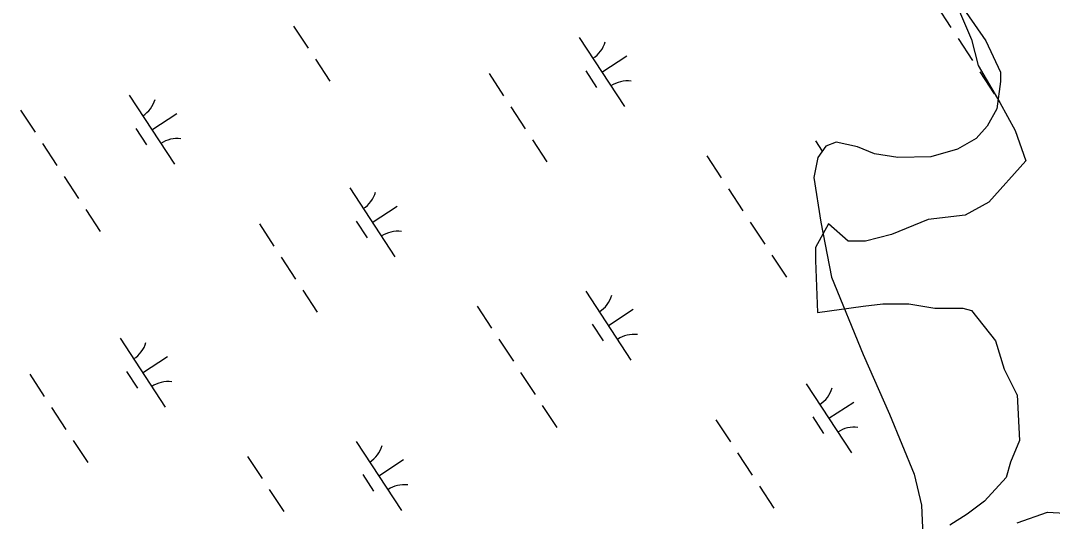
# Model space of a CAD drawing. Extents: x 3945642 to 3966284, y 206476 to 228921.
# Drawn here: x 3958487 to 3959112, y 211293 to 211597 of the extents above; entities that cross this region are included whole.
import ezdxf

# ---------------------------------------------------------------- set-up
doc = ezdxf.new("R2010")
doc.units = 0
doc.layers.add('V-RIVR-EDGE', color=7, linetype='Continuous')
doc.layers.add('V-WETL-SWMP', color=7, linetype='Continuous')

msp = doc.modelspace()

# ---------------------------------------------------------------- linework, layer by layer
at = {"layer": 'V-RIVR-EDGE'}
for points in [[(3959055.13, 211604.01), (3959063.02, 211585.62), (3959066.96, 211569.85), (3959080.1, 211547.5), (3959089.3, 211530.42), (3959095.87, 211512.02), (3959073.53, 211487.05), (3959059.07, 211479.17), (3959036.73, 211476.54), (3959014.39, 211467.34), (3958998.62, 211463.4), (3958988.11, 211463.4), (3958976.28, 211473.91), (3958968.4, 211459.45), (3958968.4, 211451.57), (3958969.71, 211420.03), (3958997.31, 211423.97), (3959009.14, 211425.29), (3959024.91, 211425.29), (3959040.68, 211422.66), (3959057.76, 211422.66), (3959063.02, 211421.34), (3959077.47, 211402.95), (3959082.73, 211385.86), (3959090.61, 211370.09)], [(3959090.64, 211370.13), (3959091.93, 211342.49), (3959086.67, 211329.35), (3959084.04, 211320.15), (3959070.9, 211305.7), (3959060.39, 211297.81), (3959049.87, 211291.24)], [(3959090.61, 211292.56), (3959109.01, 211299.13), (3959130.04, 211297.81), (3959152.38, 211292.56)]]:
    msp.add_lwpolyline(points, dxfattribs=at)
at = {"layer": 'V-WETL-SWMP'}
for p, q in [((3959041.68, 211606.28), (3959050.45, 211592.9)), ((3959059.76, 211602.02), (3959071.54, 211584.87)), ((3958652.19, 211593.75), (3958660.96, 211580.37)), ((3958825.26, 211586.8), (3958852.66, 211544.97)), ((3959054.83, 211586.21), (3959063.6, 211572.82)), ((3959071.54, 211584.87), (3959080.6, 211565.86)), ((3958665.34, 211573.67), (3958674.11, 211560.29)), ((3958838.96, 211565.89), (3958854.02, 211575.75)), ((3958829.22, 211566.68), (3958835.8, 211556.64)), ((3959067.99, 211566.13), (3959076.75, 211552.75)), ((3958770.57, 211564.96), (3958779.34, 211551.58)), ((3959080.55, 211560.17), (3959078.26, 211543.67)), ((3959080.6, 211565.86), (3959080.55, 211560.17)), ((3958552.54, 211551.87), (3958579.94, 211510.05)), ((3958486.75, 211542.75), (3958495.51, 211529.37)), ((3958783.72, 211544.89), (3958792.49, 211531.5)), ((3959078.26, 211543.67), (3959072.5, 211533.16)), ((3958566.24, 211530.96), (3958581.3, 211540.83)), ((3958556.5, 211531.75), (3958563.07, 211521.71)), ((3959072.5, 211533.16), (3959065.67, 211525.63)), ((3958499.9, 211522.67), (3958508.67, 211509.29)), ((3958796.88, 211524.81), (3958805.64, 211511.43)), ((3958968.34, 211524.26), (3958972.49, 211517.92)), ((3958980.92, 211523.31), (3958974.68, 211520.92)), ((3958993.89, 211520.5), (3958980.92, 211523.31)), ((3959065.67, 211525.63), (3959054.52, 211519.22)), ((3958974.68, 211520.92), (3958969.75, 211514.19)), ((3959004.15, 211516.36), (3958993.89, 211520.5)), ((3959018.21, 211514.09), (3959004.15, 211516.36)), ((3959054.52, 211519.22), (3959038.24, 211514.47)), ((3958902.54, 211515.13), (3958911.31, 211501.75)), ((3958969.75, 211514.19), (3958967.49, 211502.02)), ((3959038.24, 211514.47), (3959018.21, 211514.09)), ((3958513.05, 211502.6), (3958521.82, 211489.21)), ((3958967.49, 211502.02), (3958971.62, 211474.92)), ((3958686.13, 211495.65), (3958713.53, 211453.82)), ((3958915.7, 211495.06), (3958924.46, 211481.67)), ((3958699.83, 211474.74), (3958714.88, 211484.6)), ((3958526.2, 211482.52), (3958534.97, 211469.14)), ((3958631.43, 211473.81), (3958640.2, 211460.43)), ((3958690.08, 211475.53), (3958696.66, 211465.49)), ((3958928.85, 211474.98), (3958937.62, 211461.6)), ((3958971.62, 211474.92), (3958978.13, 211441.57)), ((3958644.59, 211453.73), (3958653.35, 211440.35)), ((3958942, 211454.91), (3958950.77, 211441.52)), ((3958978.13, 211441.57), (3958997.26, 211394.59)), ((3958657.74, 211433.66), (3958666.5, 211420.27)), ((3958829.2, 211433.11), (3958856.6, 211391.28)), ((3958763.41, 211423.98), (3958772.17, 211410.6)), ((3958842.9, 211412.19), (3958857.96, 211422.06)), ((3958833.16, 211412.98), (3958839.73, 211402.95)), ((3958546.99, 211404.5), (3958574.39, 211362.67)), ((3958776.56, 211403.91), (3958785.32, 211390.52)), ((3958560.69, 211383.58), (3958575.74, 211393.45)), ((3958997.26, 211394.59), (3959013.23, 211358.47)), ((3958492.29, 211382.66), (3958501.06, 211369.27)), ((3958550.94, 211384.37), (3958557.52, 211374.34)), ((3958789.71, 211383.83), (3958798.48, 211370.45)), ((3958962.78, 211376.88), (3958990.18, 211335.06)), ((3958976.48, 211355.97), (3958991.54, 211365.83)), ((3958505.45, 211362.58), (3958514.21, 211349.2)), ((3958802.86, 211363.75), (3958811.63, 211350.37)), ((3958908.09, 211355.04), (3958916.86, 211341.66)), ((3958966.74, 211356.76), (3958973.32, 211346.72)), ((3959013.23, 211358.47), (3959028.11, 211322.08)), ((3958518.6, 211342.51), (3958527.37, 211329.12)), ((3958690.06, 211341.95), (3958717.46, 211300.13)), ((3958921.24, 211334.97), (3958930.01, 211321.58)), ((3958624.27, 211332.83), (3958633.03, 211319.45)), ((3958703.76, 211321.04), (3958718.82, 211330.91)), ((3959028.11, 211322.08), (3959032.57, 211303.37)), ((3958694.02, 211321.83), (3958700.59, 211311.8)), ((3958637.42, 211312.75), (3958646.19, 211299.37)), ((3958934.4, 211314.89), (3958943.16, 211301.51)), ((3959032.57, 211303.37), (3959033.51, 211284.95))]:
    msp.add_line(p, q, dxfattribs=at)
for centre, start, end in [((3958824.03, 211589.12), 302.45745, 344.00111), ((3958854.3, 211542.91), 82.45745, 124.00111), ((3958551.3, 211554.2), 302.45745, 344.00111), ((3958581.57, 211507.99), 82.45745, 124.00111), ((3958684.89, 211497.97), 302.45745, 344.00111), ((3958715.16, 211451.76), 82.45745, 124.00111), ((3958827.96, 211435.43), 302.45745, 344.00111), ((3958858.23, 211389.22), 82.45745, 124.00111), ((3958545.75, 211406.82), 302.45745, 344.00111), ((3958576.02, 211360.61), 82.45745, 124.00111), ((3958961.55, 211379.2), 302.45745, 344.00111), ((3958991.82, 211332.99), 82.45745, 124.00111), ((3958688.82, 211344.28), 302.45745, 344.00111), ((3958719.09, 211298.07), 82.45745, 124.00111)]:
    msp.add_arc(centre, 17.62, start, end, dxfattribs=at)

doc.saveas('drawing.dxf')
